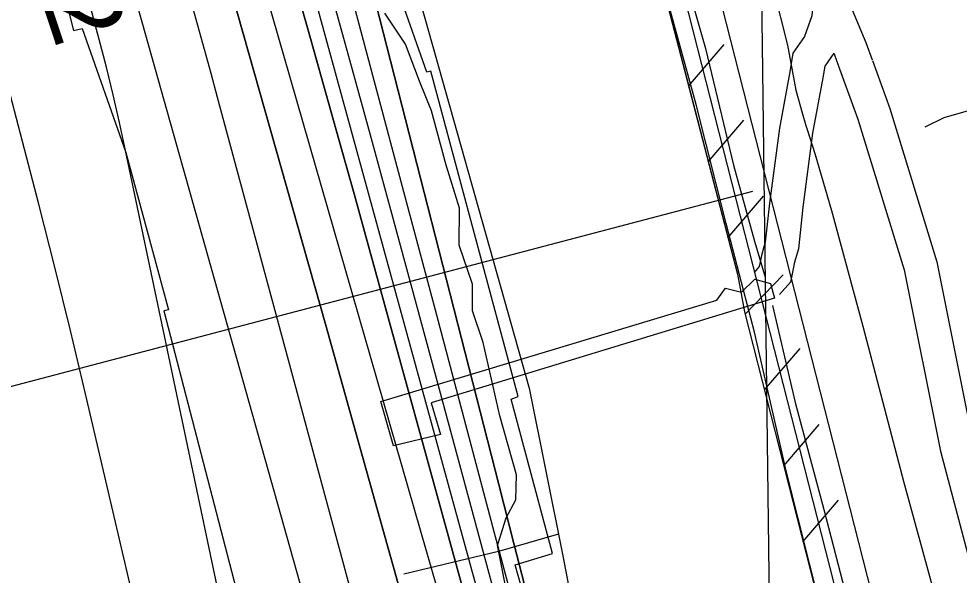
# Model space of a CAD drawing. Extents: x 3715084 to 3753216, y 488173 to 513963.
# Drawn here: x 3734346 to 3735186, y 508415 to 508912 of the extents above; entities that cross this region are included whole.
import ezdxf

# ---------------------------------------------------------------- set-up
doc = ezdxf.new("R2010")
doc.units = 0
for name, color, linetype in [('V-CHAN-DOCK', 7, 'Continuous'), ('V-FLOD-BASE', 7, 'Continuous'), ('V-GRID-MAJR', 7, 'Continuous'), ('V-LEVE-TOET', 7, 'Continuous'), ('V-RIVR-EDGE', 7, 'Continuous'), ('V-RIVR-RANG', 7, 'Continuous'), ('V-ROAD-CNTR', 7, 'Continuous'), ('V-RRAP-FSHR', 7, 'Continuous'), ('V-RRAP-RVMT', 7, 'Continuous'), ('V-SURV-LINE', 7, 'Continuous'), ('V-TOPO-DPTH', 7, 'Continuous'), ('V-TOPO-MAJR', 7, 'Continuous'), ('V-TOPO-MINR', 7, 'Continuous'), ('V-TOPO-SHOR', 7, 'Continuous'), ('V-TOPO-WATR', 7, 'Continuous'), ('V-UTIL-LINE', 7, 'Continuous')]:
    doc.layers.add(name, color=color, linetype=linetype)

msp = doc.modelspace()

# ---------------------------------------------------------------- linework, layer by layer
at = {"layer": 'V-CHAN-DOCK'}
msp.add_lwpolyline([(3735021.193, 508662.713), (3734714.322, 508569.097), (3734722.752, 508540.88800000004), (3734680.6720000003, 508530.838), (3734669.3030000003, 508570.33), (3734969.657, 508660.968), (3734977.537, 508671.729), (3734991.796, 508668.14900000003), (3735003.582, 508679.742), (3735017.836, 508675.73000000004), (3735018.9930000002, 508671.245), (3735021.193, 508662.713)], dxfattribs=at)
at = {"layer": 'V-FLOD-BASE'}
for points in [[(3734837.6780000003, 509370.727), (3734866.816, 509257.639), (3734895.972, 509146.402), (3734921.889, 509035.189), (3734946.041, 508934.16500000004), (3734959.523, 508885.956), (3734984.572, 508781.69), (3735003.441, 508713.547), (3735012.892, 508681.55700000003)], [(3735019.622, 508656.063), (3735039.727, 508569.413), (3735065.313, 508473.929), (3735086.3910000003, 508393.28), (3735114.6920000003, 508290.837), (3735136.649, 508204.17), (3735159.039, 508114.26300000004), (3735178.315, 508039.179)]]:
    msp.add_lwpolyline(points, dxfattribs=at)
at = {"layer": 'V-GRID-MAJR'}
msp.add_spline([(3735199.485, 493788.957), (3735123.717, 499845.93700000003), (3735047.9050000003, 505906.385), (3734972.094, 511966.84500000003), (3734972.051, 511970.3)], degree=3, dxfattribs=at)
at = {"layer": 'V-LEVE-TOET'}
for points in [[(3734993.502, 508669.826), (3734977.97, 508729.408), (3734951.378, 508835.923), (3734925.1410000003, 508931.36), (3734898.954, 509033), (3734874.429, 509121.336), (3734855.159, 509202.54600000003), (3734834.603, 509288.637), (3734821.7970000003, 509347.648), (3734816.534, 509353.891), (3734804.613, 509358.419), (3734778.511, 509362.175), (3734740.0530000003, 509371.346), (3734730.416, 509384.26900000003), (3734729.433, 509388.821), (3734726.7, 509411.868)], [(3734904.0330000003, 509384.181), (3734932.815, 509274.992), (3734960.637, 509156.509), (3734993.782, 509038.869), (3735019.9930000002, 508939.88800000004), (3735032.862, 508888.847), (3735040.505, 508848.481), (3735046.1, 508828.505), (3735049.406, 508817.135), (3735050.4050000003, 508813.411), (3735057.319, 508792.096), (3735072.4050000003, 508741.039), (3735100.35, 508637.613), (3735136.855, 508497.8), (3735174.279, 508361.967), (3735204.798, 508248.335), (3735237.84, 508118.293), (3735260.1550000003, 508030.418), (3735277.713, 507956.751), (3735291.846, 507897.73000000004), (3735302.1520000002, 507857.786), (3735310.782, 507829.81), (3735315.929, 507809.396), (3735319.7460000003, 507788.547)], [(3735178.094, 507931.565), (3735171.438, 507959.389), (3735164.129, 507986.468), (3735155.8880000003, 508007.794), (3735147.233, 508032.667), (3735141.609, 508049.10000000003), (3735137.812, 508072.162), (3735135.889, 508108.053), (3735131.2600000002, 508137.766), (3735117.926, 508186.152), (3735090.4050000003, 508287.358), (3735062.859, 508385.463), (3735031.961, 508507.071), (3735003.31, 508632.204), (3734993.502, 508669.826)]]:
    msp.add_lwpolyline(points, dxfattribs=at)
at = {"layer": 'V-RIVR-EDGE'}
msp.add_lwpolyline([(3734783.7199516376, 508390.67814583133), (3734773.6406375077, 508441.73083285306), (3734781.5056974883, 508466.32477675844), (3734789.950298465, 508482.51271476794), (3734790.6055451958, 508504.72317993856), (3734775.728100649, 508557.58871125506), (3734760.8818290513, 508623.06102477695), (3734751.3464296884, 508651.29995481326), (3734751.405806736, 508675.3128732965), (3734739.485444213, 508710.16129362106), (3734739.567087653, 508743.1790565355), (3734727.655631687, 508781.62941463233), (3734714.5687650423, 508830.28823193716), (3734703.828266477, 508856.7291619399), (3734691.3031277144, 508889.7780978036), (3734672.761399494, 508917.4389712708)], dxfattribs=at)
at = {"layer": 'V-RIVR-RANG'}
msp.add_line((3735001.791, 508757.9330000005), (3734266.768, 508564.6420000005), dxfattribs=at)
at = {"layer": 'V-ROAD-CNTR'}
for points in [[(3735086.311788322, 508931.35211114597), (3735102.9177551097, 508891.15119154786), (3735108.531743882, 508875.77922229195)], [(3735055.418850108, 508923.01912781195), (3735054.681851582, 508915.00614383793), (3735048.2648644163, 508896.60818063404), (3735037.853885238, 508881.6732105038), (3735034.89289116, 508865.018243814), (3735025.699909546, 508814.79234426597), (3735016.833927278, 508747.6564785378), (3735013.0979347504, 508712.7715483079), (3735009.9569410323, 508702.134569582), (3735007.6699456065, 508690.9335919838), (3735003.1629546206, 508685.7896022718)], [(3735074.3918121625, 508881.6272105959), (3735066.235828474, 508869.9292339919), (3735064.4168321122, 508859.69225446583), (3735055.343850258, 508810.12435360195), (3735046.6238676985, 508744.094485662), (3735042.6378756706, 508706.879560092), (3735039.0928827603, 508694.872584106), (3735035.4738899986, 508677.14361956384), (3735025.726909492, 508666.01964181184)], [(3735074.3918121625, 508881.6272105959), (3735074.9518110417, 508880.2732133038), (3735079.5518018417, 508867.67723849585)], [(3735108.794743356, 508875.059223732), (3735124.41771211, 508832.27930929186), (3735166.44762805, 508695.2645833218), (3735199.0225629, 508532.8649081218), (3735245.918469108, 508355.3012632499), (3735264.6444316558, 508276.86842011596)], [(3735079.5518018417, 508867.67723849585), (3735095.96776901, 508822.7273283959), (3735137.32768629, 508687.896598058), (3735169.786621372, 508526.0789216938), (3735216.8225273, 508347.9872778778), (3735234.66749161, 508273.24242736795)]]:
    msp.add_lwpolyline(points, dxfattribs=at)
at = {"layer": 'V-RRAP-FSHR'}
for p, q in [((3734944.558, 508852.27400000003), (3734976.248, 508889.424)), ((3734962.126, 508784.514), (3734993.816, 508821.66500000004)), ((3734979.694, 508716.755), (3735011.384, 508753.905)), ((3734994.9420000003, 508648.474), (3735028.997, 508683.47000000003)), ((3735012.289, 508580.65400000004), (3735044.167, 508617.643)), ((3735029.514, 508512.806), (3735061.392, 508549.795)), ((3735046.772, 508444.967), (3735078.59, 508482.00800000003))]:
    msp.add_line(p, q, dxfattribs=at)
for points in [[(3733829.307332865, 511956.005723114), (3733839.4864083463, 511936.34300018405), (3733997.7087444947, 511530.1877358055), (3734035.66228053, 511384.42747966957), (3734113.1483606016, 511244.80507954), (3734159.0071766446, 511094.4429673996), (3734229.65498471, 510793.1125351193), (3734343.7224408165, 510273.15605463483), (3734459.9402969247, 509820.02171821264), (3734481.2333529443, 509668.86498207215), (3734506.849736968, 509415.3614938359), (3734547.832265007, 509243.87221367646), (3734609.077705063, 509118.6083415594), (3734705.3664731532, 508924.50709337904), (3734801.8395612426, 508582.24942906), (3734832.1090012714, 508432.31739692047), (3734871.936457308, 508223.6487247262), (3734970.6930654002, 507912.90158843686), (3735062.2816734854, 507619.44366816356), (3735168.7776735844, 507144.1253957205), (3735211.376073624, 506902.3323714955)], [(3734822.7660000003, 509347.59500000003), (3734846.791, 509218.929), (3734906.342, 508999.67), (3734988.154, 508684.124)], [(3734912.392, 508976.337), (3734988.154, 508684.124), (3734994.555, 508650.50800000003), (3735041.486, 508465.648), (3735085.106, 508294.995), (3735128.825, 508126.683), (3735173.432, 507929.93700000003), (3735200.352, 507832.93200000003), (3735234.933, 507682.72000000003), (3735272.519, 507542.021), (3735300.836, 507416.3), (3735301.3000000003, 507414.455)], [(3734994.555, 508650.50800000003), (3735041.486, 508465.648), (3735085.106, 508294.995), (3735128.825, 508126.683)]]:
    msp.add_lwpolyline(points, dxfattribs=at)
at = {"layer": 'V-RRAP-RVMT'}
for p, q in [((3734358.7750000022, 509044.488), (3734394.5800000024, 508901.81300000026)), ((3734710.418000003, 508864.79000000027), (3734660.712000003, 509005.71400000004)), ((3734394.5800000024, 508901.81300000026), (3734402.254000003, 508903.66600000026)), ((3734402.254000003, 508903.66600000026), (3734441.3350000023, 508792.867)), ((3734714.0440000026, 508865.7020000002), (3734710.418000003, 508864.79000000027)), ((3734792.107000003, 508574.68700000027), (3734714.0440000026, 508865.7020000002)), ((3734441.3350000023, 508792.867), (3734479.3520000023, 508652.18400000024)), ((3734479.3520000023, 508652.18400000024), (3734475.1800000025, 508651.382)), ((3734475.1800000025, 508651.382), (3734548.058000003, 508371.485)), ((3734785.810000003, 508572.52100000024), (3734792.107000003, 508574.68700000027)), ((3734822.9640000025, 508434.37), (3734785.810000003, 508572.52100000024)), ((3734789.5470000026, 508424.30400000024), (3734822.9640000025, 508434.3700000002)), ((3734822.3520000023, 508305.8930000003), (3734789.5470000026, 508424.30400000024))]:
    msp.add_line(p, q, dxfattribs=at)
at = {"layer": 'V-SURV-LINE'}
for points in [[(3734760.0918846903, 509762.7164219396), (3735520.4526038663, 506781.34756336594)], [(3735491.3812188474, 506773.9411720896), (3734731.020565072, 509755.3097742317)]]:
    msp.add_lwpolyline(points, dxfattribs=at)
at = {"layer": 'V-TOPO-DPTH'}
for points in [[(3734346.095421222, 509799.78321948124), (3734531.4659844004, 509158.187141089), (3734539.0669827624, 509131.79849813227), (3734546.63936693, 509105.4016718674), (3734554.1688298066, 509078.9925706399), (3734561.6696784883, 509052.5752861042), (3734573.6409976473, 509010.28262489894), (3734575.1352589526, 509005.005684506), (3734576.6302309, 508999.7289455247), (3734578.126268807, 508994.4525086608), (3734579.6230173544, 508989.17627320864), (3734604.2986572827, 508902.2248507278), (3734618.0772844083, 508853.45726354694), (3734631.7806133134, 508804.66862123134), (3734645.3709948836, 508755.8483962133), (3734658.886078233, 508707.00711606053), (3734802.2364376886, 508186.62058880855), (3734806.340973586, 508171.6139914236), (3734810.4091182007, 508156.59760607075), (3734814.422675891, 508141.566538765), (3734818.399842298, 508126.52568349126), (3734995.6669672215, 507451.17457105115)], [(3734346.095421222, 509799.78321948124), (3734531.4659844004, 509158.187141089), (3734539.0669827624, 509131.79849813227), (3734546.63936693, 509105.4016718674), (3734554.1688298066, 509078.9925706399), (3734561.6696784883, 509052.5752861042), (3734573.6409976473, 509010.28262489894), (3734575.1352589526, 509005.005684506), (3734576.6302309, 508999.7289455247), (3734578.126268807, 508994.4525086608), (3734579.6230173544, 508989.17627320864), (3734604.2986572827, 508902.2248507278), (3734618.0772844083, 508853.45726354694), (3734631.7806133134, 508804.66862123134), (3734645.3709948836, 508755.8483962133), (3734658.886078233, 508707.00711606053), (3734802.2364376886, 508186.62058880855), (3734806.340973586, 508171.6139914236), (3734810.4091182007, 508156.59760607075), (3734814.422675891, 508141.566538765), (3734818.399842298, 508126.52568349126), (3734995.6669672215, 507451.17457105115)], [(3734957.1011489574, 507697.29369654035), (3734929.2550892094, 507806.68765548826), (3734900.6493174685, 507915.8924333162), (3734848.7874971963, 508109.75919741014), (3734841.5432583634, 508136.80912581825), (3734834.289018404, 508163.8563688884), (3734827.019776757, 508190.8995839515), (3734819.7405339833, 508217.9401136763), (3734714.703467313, 508607.6953356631), (3734696.5995551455, 508674.63451618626), (3734678.4159773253, 508741.5519726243), (3734660.112901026, 508808.43684293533), (3734641.730159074, 508875.29998916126), (3734609.826552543, 508990.93814368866), (3734607.3155845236, 508999.9601603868), (3734604.7775782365, 509008.974498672), (3734602.199014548, 509017.97731933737), (3734599.5934125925, 509026.9724615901), (3734405.2686954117, 509692.2192637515)], [(3734957.1011489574, 507697.29369654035), (3734929.2550892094, 507806.68765548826), (3734900.6493174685, 507915.8924333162), (3734848.7874971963, 508109.75919741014), (3734841.5432583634, 508136.80912581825), (3734834.289018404, 508163.8563688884), (3734827.019776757, 508190.8995839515), (3734819.7405339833, 508217.9401136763), (3734714.703467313, 508607.6953356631), (3734696.5995551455, 508674.63451618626), (3734678.4159773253, 508741.5519726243), (3734660.112901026, 508808.43684293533), (3734641.730159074, 508875.29998916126), (3734609.826552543, 508990.93814368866), (3734607.3155845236, 508999.9601603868), (3734604.7775782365, 509008.974498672), (3734602.199014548, 509017.97731933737), (3734599.5934125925, 509026.9724615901), (3734405.2686954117, 509692.2192637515)], [(3734395.4061923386, 509451.5345744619), (3734505.1738778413, 509047.2664927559), (3734514.074005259, 509014.6871078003), (3734523.04122644, 508982.1263120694), (3734532.1090882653, 508949.59340017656), (3734541.244043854, 508917.0790775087), (3734619.744872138, 508639.3186161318), (3734643.1505994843, 508556.3151959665), (3734666.49116104, 508473.2934965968), (3734689.7339739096, 508390.2443784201), (3734712.9116209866, 508307.1769810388), (3734738.392760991, 508215.6459104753), (3734748.6510234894, 508178.2957800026), (3734758.736051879, 508140.89957610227), (3734768.5612291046, 508103.4342620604), (3734778.213172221, 508065.9228745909), (3734794.25056655, 508002.6862693), (3734811.422489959, 507933.43540954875), (3734828.102839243, 507864.06909897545), (3734844.0458273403, 507794.52961216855)], [(3734395.4061923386, 509451.5345744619), (3734505.1738778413, 509047.2664927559), (3734514.074005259, 509014.6871078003), (3734523.04122644, 508982.1263120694), (3734532.1090882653, 508949.59340017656), (3734541.244043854, 508917.0790775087), (3734619.744872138, 508639.3186161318), (3734643.1505994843, 508556.3151959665), (3734666.49116104, 508473.2934965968), (3734689.7339739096, 508390.2443784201), (3734712.9116209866, 508307.1769810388), (3734738.392760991, 508215.6459104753), (3734748.6510234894, 508178.2957800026), (3734758.736051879, 508140.89957610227), (3734768.5612291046, 508103.4342620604), (3734778.213172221, 508065.9228745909), (3734794.25056655, 508002.6862693), (3734811.422489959, 507933.43540954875), (3734828.102839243, 507864.06909897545), (3734844.0458273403, 507794.52961216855)], [(3734537.3143293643, 509403.72709977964), (3734562.7819168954, 509307.88626889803), (3734588.5674339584, 509212.12907504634), (3734625.8203561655, 509075.14393058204), (3734633.155855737, 509047.92567893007), (3734640.408669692, 509020.68561313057), (3734647.5374552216, 508993.41282610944), (3734654.583555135, 508966.11822494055), (3734774.734738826, 508496.27206080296), (3734788.638566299, 508442.0858185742), (3734802.601268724, 508387.91480269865), (3734816.6522835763, 508333.76662635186), (3734830.762173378, 508279.633676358), (3734854.487384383, 508188.91440803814), (3734856.7903413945, 508180.1555778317), (3734859.1086531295, 508171.40083528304), (3734861.449996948, 508162.652224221), (3734863.8066954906, 508153.90770081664), (3734884.1688379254, 508078.7477924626), (3734896.469315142, 508032.3637105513), (3734908.438135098, 507985.8960905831), (3734919.909469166, 507939.3031635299), (3734931.049145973, 507892.62669842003), (3735068.4371470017, 507303.0137917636)], [(3734882.7423162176, 507784.21740730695), (3734860.308773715, 507875.946154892), (3734837.287025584, 507967.5340397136), (3734792.861883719, 508140.74765146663), (3734791.5974976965, 508145.6193375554), (3734790.314499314, 508150.4860597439), (3734789.0035823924, 508155.3453360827), (3734787.6740531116, 508160.19964852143), (3734762.1884568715, 508252.21387565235), (3734748.02534769, 508303.0498832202), (3734733.759812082, 508353.85696443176), (3734719.3406368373, 508404.62065610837), (3734704.8190351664, 508455.35542142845), (3734561.195888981, 508954.2840126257), (3734555.909685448, 508972.7362428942), (3734550.654934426, 508991.1973823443), (3734545.44736217, 509009.67188556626), (3734540.2712424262, 509028.1552979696), (3734500.9924487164, 509169.1090823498), (3734476.063141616, 509258.0370217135), (3734450.9506649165, 509346.9128992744)], [(3734882.7423162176, 507784.21740730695), (3734860.308773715, 507875.946154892), (3734837.287025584, 507967.5340397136), (3734792.861883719, 508140.74765146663), (3734791.5974976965, 508145.6193375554), (3734790.314499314, 508150.4860597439), (3734789.0035823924, 508155.3453360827), (3734787.6740531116, 508160.19964852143), (3734762.1884568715, 508252.21387565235), (3734748.02534769, 508303.0498832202), (3734733.759812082, 508353.85696443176), (3734719.3406368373, 508404.62065610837), (3734704.8190351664, 508455.35542142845), (3734561.195888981, 508954.2840126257), (3734555.909685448, 508972.7362428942), (3734550.654934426, 508991.1973823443), (3734545.44736217, 509009.67188556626), (3734540.2712424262, 509028.1552979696), (3734500.9924487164, 509169.1090823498), (3734476.063141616, 509258.0370217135), (3734450.9506649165, 509346.9128992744)]]:
    msp.add_lwpolyline(points, dxfattribs=at)
at = {"layer": 'V-TOPO-MAJR'}
msp.add_lwpolyline([(3734907.2949359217, 507385.498774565), (3734724.6078486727, 508096.2475815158), (3734720.4942134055, 508112.12777867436), (3734716.340778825, 508127.99747944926), (3734712.127645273, 508143.8514356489), (3734707.8747124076, 508159.6948954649), (3734523.3170518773, 508842.09666895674), (3734517.481921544, 508863.52923187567), (3734511.598871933, 508884.9485466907), (3734505.6439434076, 508906.34798934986), (3734499.6410956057, 508927.7341839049), (3734488.8472947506, 508965.9423585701), (3734488.2077803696, 508968.21519103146), (3734487.571430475, 508970.48890558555), (3734486.939827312, 508972.7639432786), (3734486.311388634, 508975.0398630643), (3734481.73857032, 508991.6681495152), (3734478.857852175, 509002.26726760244), (3734476.019472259, 509012.8775760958), (3734473.2445996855, 509023.50467019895), (3734470.512065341, 509034.1429547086), (3734401.64098798, 509305.63812126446), (3734381.416392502, 509385.2066694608)], dxfattribs=at)
at = {"layer": 'V-TOPO-MINR'}
for points in [[(3734947.2476247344, 507688.4664189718), (3734832.994633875, 508118.4753290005), (3734827.439738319, 508139.28041750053), (3734821.851250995, 508160.07643526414), (3734816.212376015, 508180.85884692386), (3734810.5399092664, 508201.63218784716), (3734610.228976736, 508931.7150424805), (3734606.901731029, 508943.79476396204), (3734603.558424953, 508955.87002151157), (3734600.191028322, 508967.9385831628), (3734596.8075713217, 508980.00268088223), (3734590.862738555, 509001.1185960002), (3734590.4384807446, 509002.62105498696), (3734590.0126605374, 509004.12306971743), (3734589.584496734, 509005.62441806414), (3734589.1547705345, 509007.125322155), (3734568.475702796, 509079.13866853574), (3734557.690505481, 509116.6416516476), (3734546.8856209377, 509154.13895346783), (3734536.051205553, 509191.6277333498), (3734525.19710294, 509229.11083193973), (3734354.7575629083, 509816.83310548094)], [(3734995.6669672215, 507451.17457105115), (3734818.399842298, 508126.52568349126), (3734814.422675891, 508141.566538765), (3734810.4091182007, 508156.59760607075), (3734806.340973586, 508171.6139914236), (3734802.2364376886, 508186.62058880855), (3734658.886078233, 508707.00711606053), (3734645.3709948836, 508755.8483962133), (3734631.7806133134, 508804.66862123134), (3734618.0772844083, 508853.45726354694), (3734604.2986572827, 508902.2248507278), (3734579.6230173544, 508989.17627320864), (3734578.126268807, 508994.4525086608), (3734576.6302309, 508999.7289455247), (3734575.1352589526, 509005.005684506), (3734573.6409976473, 509010.28262489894), (3734561.6696784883, 509052.5752861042), (3734554.1688298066, 509078.9925706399), (3734546.63936693, 509105.4016718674), (3734539.0669827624, 509131.79849813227), (3734531.4659844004, 509158.187141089), (3734346.095421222, 509799.78321948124)], [(3734957.1011489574, 507697.29369654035), (3734929.2550892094, 507806.68765548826), (3734900.6493174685, 507915.8924333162), (3734848.7874971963, 508109.75919741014), (3734841.5432583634, 508136.80912581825), (3734834.289018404, 508163.8563688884), (3734827.019776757, 508190.8995839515), (3734819.7405339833, 508217.9401136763), (3734714.703467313, 508607.6953356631), (3734696.5995551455, 508674.63451618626), (3734678.4159773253, 508741.5519726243), (3734660.112901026, 508808.43684293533), (3734641.730159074, 508875.29998916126), (3734609.826552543, 508990.93814368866), (3734607.3155845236, 508999.9601603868), (3734604.7775782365, 509008.974498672), (3734602.199014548, 509017.97731933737), (3734599.5934125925, 509026.9724615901), (3734405.2686954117, 509692.2192637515)], [(3734952.155763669, 507762.9213819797), (3734932.261393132, 507844.1626307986), (3734911.5109915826, 507925.18946168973), (3734890.1899026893, 508006.0733472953), (3734854.764622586, 508137.64294447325), (3734850.7364457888, 508152.6370392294), (3734846.7194660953, 508167.6341264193), (3734842.7192820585, 508182.63570226), (3734838.730295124, 508197.64027053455), (3734795.3075379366, 508361.3439753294), (3734769.597460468, 508458.1978245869), (3734743.863236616, 508555.04525285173), (3734718.092793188, 508651.8830496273), (3734692.2982033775, 508748.7144254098), (3734630.7854341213, 508979.4562670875), (3734626.0791520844, 508996.9409514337), (3734621.316858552, 509014.4102216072), (3734616.4705477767, 509031.85637052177), (3734611.5682255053, 509049.28710526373), (3734475.4861022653, 509528.7123470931)], [(3734844.0458273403, 507794.52961216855), (3734828.102839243, 507864.06909897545), (3734811.422489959, 507933.43540954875), (3734794.25056655, 508002.6862693), (3734778.213172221, 508065.9228745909), (3734768.5612291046, 508103.4342620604), (3734758.736051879, 508140.89957610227), (3734748.6510234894, 508178.2957800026), (3734738.392760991, 508215.6459104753), (3734712.9116209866, 508307.1769810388), (3734689.7339739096, 508390.2443784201), (3734666.49116104, 508473.2934965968), (3734643.1505994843, 508556.3151959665), (3734619.744872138, 508639.3186161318), (3734541.244043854, 508917.0790775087), (3734532.1090882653, 508949.59340017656), (3734523.04122644, 508982.1263120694), (3734514.074005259, 509014.6871078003), (3734505.1738778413, 509047.2664927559), (3734395.4061923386, 509451.5345744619)], [(3734882.7423162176, 507784.21740730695), (3734860.308773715, 507875.946154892), (3734837.287025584, 507967.5340397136), (3734792.861883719, 508140.74765146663), (3734791.5974976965, 508145.6193375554), (3734790.314499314, 508150.4860597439), (3734789.0035823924, 508155.3453360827), (3734787.6740531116, 508160.19964852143), (3734762.1884568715, 508252.21387565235), (3734748.02534769, 508303.0498832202), (3734733.759812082, 508353.85696443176), (3734719.3406368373, 508404.62065610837), (3734704.8190351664, 508455.35542142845), (3734561.195888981, 508954.2840126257), (3734555.909685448, 508972.7362428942), (3734550.654934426, 508991.1973823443), (3734545.44736217, 509009.67188556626), (3734540.2712424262, 509028.1552979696), (3734500.9924487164, 509169.1090823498), (3734476.063141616, 509258.0370217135), (3734450.9506649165, 509346.9128992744)], [(3734868.9462410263, 507263.6569245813), (3734716.106768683, 507952.89739898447), (3734709.9703837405, 507980.18230611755), (3734703.7250325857, 508007.4419040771), (3734697.3162321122, 508034.66353827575), (3734690.798465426, 508061.85986330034), (3734689.184457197, 508068.50649792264), (3734683.322852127, 508092.3430297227), (3734677.369106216, 508116.15624007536), (3734671.277149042, 508139.9344682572), (3734665.0930510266, 508163.6893749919), (3734658.7801204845, 508187.41051868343), (3734652.3875659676, 508211.10996952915), (3734645.8755754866, 508234.77688110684), (3734639.283961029, 508258.4220998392), (3734456.0647454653, 508909.3104885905), (3734449.4956838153, 508932.5703937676), (3734442.8999485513, 508955.82270791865), (3734436.2642028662, 508979.06363553), (3734429.6017835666, 509002.2969721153), (3734337.749258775, 509321.56995945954)], [(3734799.9536054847, 507294.4093723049), (3734589.38, 508089.39), (3734441.17072599, 508794.8054870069), (3734435.729748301, 508819.69760444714), (3734430.020907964, 508844.5258406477), (3734423.9102736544, 508869.25825498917), (3734417.5317766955, 508893.9267880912), (3734406.365348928, 508935.7116342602), (3734405.346377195, 508939.43324831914), (3734404.29719007, 508943.1461242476), (3734403.2026798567, 508946.84589298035), (3734402.077954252, 508950.536923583), (3734377.5980874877, 509029.14581684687), (3734363.9859480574, 509072.06038226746), (3734350.0741372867, 509114.87583180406), (3734335.7128195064, 509157.54260751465)], [(3734590.476439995, 507749.0679083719), (3734568.8251536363, 507855.9794084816), (3734530.569275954, 508038.4740263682), (3734527.260289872, 508053.9901623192), (3734523.8794799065, 508069.4903706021), (3734520.3909341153, 508084.9666873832), (3734516.830564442, 508100.4270764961), (3734405.2630448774, 508577.3026108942), (3734391.780321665, 508633.83515666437), (3734377.974313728, 508690.28716462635), (3734363.6833787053, 508746.6183658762), (3734349.0691589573, 508802.8690293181), (3734324.017127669, 508897.61938069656)]]:
    msp.add_lwpolyline(points, dxfattribs=at)
at = {"layer": 'V-TOPO-SHOR'}
msp.add_lwpolyline([(3735453.331399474, 508904.7670826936), (3735172.653523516, 508823.96587597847), (3735155.6427431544, 508815.4604857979)], dxfattribs=at)
at = {"layer": 'V-TOPO-WATR'}
msp.add_lwpolyline([(3735068.4371470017, 507303.0137917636), (3734931.049145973, 507892.62669842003), (3734919.909469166, 507939.3031635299), (3734908.438135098, 507985.8960905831), (3734896.469315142, 508032.3637105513), (3734884.1688379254, 508078.7477924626), (3734863.8066954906, 508153.90770081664), (3734861.449996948, 508162.652224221), (3734859.1086531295, 508171.40083528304), (3734856.7903413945, 508180.1555778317), (3734854.487384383, 508188.91440803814), (3734830.762173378, 508279.633676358), (3734816.6522835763, 508333.76662635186), (3734802.601268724, 508387.91480269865), (3734788.638566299, 508442.0858185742), (3734774.734738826, 508496.27206080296), (3734654.583555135, 508966.11822494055), (3734647.5374552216, 508993.41282610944), (3734640.408669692, 509020.68561313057), (3734633.155855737, 509047.92567893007), (3734625.8203561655, 509075.14393058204), (3734588.5674339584, 509212.12907504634), (3734562.7819168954, 509307.88626889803), (3734537.3143293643, 509403.72709977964)], dxfattribs=at)
at = {"layer": 'V-UTIL-LINE'}
msp.add_lwpolyline([(3734828.167, 508451.835), (3734774.423, 508436.137), (3734689.931, 508416.005)], dxfattribs=at)

# ---------------------------------------------------------------- texts
at = {"layer": 'V-RIVR-RANG'}
msp.add_text('-72', height=66.99999999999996, rotation=288.3207777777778, dxfattribs=at).set_placement((3734339.6141440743, 509007.602085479))

doc.saveas('drawing.dxf')
